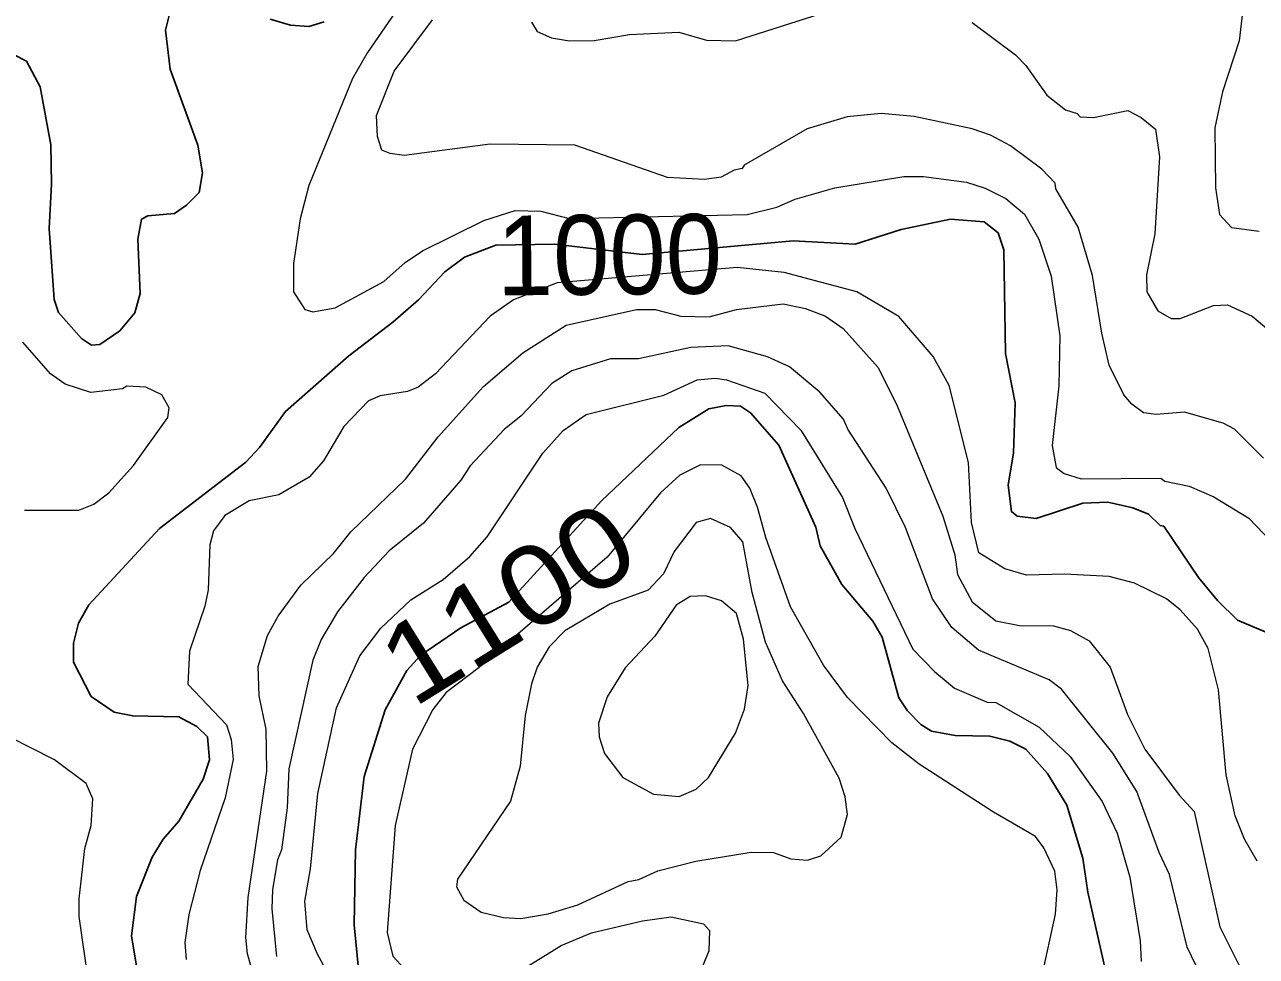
# Model space of a CAD drawing. Extents: x 598.3 to 623.2, y 6902.2 to 6930.1.
# Drawn here: x 603.723 to 604.96, y 6925.891 to 6926.827 of the extents above; entities that cross this region are included whole.
import ezdxf
from ezdxf.enums import TextEntityAlignment as Align

# ---------------------------------------------------------------- set-up
doc = ezdxf.new("R2010")
doc.units = 0
doc.header["$LTSCALE"] = 0.032
doc.layers.add('1', color=7, linetype='Continuous', lineweight=25)
doc.layers.add('2', color=7, linetype='Continuous', lineweight=13)
doc.layers.add('61', color=7, linetype='Continuous')

msp = doc.modelspace()

# ---------------------------------------------------------------- linework, layer by layer
at = {"layer": '1'}
for points in [[(603.8712, 6926.8467), (603.8647, 6926.8211), (603.8695, 6926.7819), (603.8974, 6926.7056), (603.9019, 6926.678), (603.8986, 6926.6583), (603.886, 6926.6455), (603.8738, 6926.637), (603.847, 6926.6346), (603.8406, 6926.6314), (603.8371, 6926.6113), (603.8395, 6926.5569), (603.8339, 6926.5375), (603.8191, 6926.5195), (603.799, 6926.5055), (603.7905, 6926.5051), (603.7805, 6926.5116), (603.7574, 6926.5377), (603.7529, 6926.5507), (603.7481, 6926.6221), (603.7505, 6926.6667), (603.7497, 6926.7061), (603.7391, 6926.7644), (603.7253, 6926.79), (603.7135, 6926.796)], [(604.0242, 6926.8295), (604.0088, 6926.8249), (603.9902, 6926.8262), (603.9699, 6926.8322)], [(603.8364, 6925.8776), (603.8307, 6925.9122), (603.8356, 6925.9517), (603.8513, 6925.9909), (603.8626, 6926.0091), (603.8781, 6926.0273), (603.9026, 6926.0694), (603.9091, 6926.0887), (603.9069, 6926.1118), (603.8962, 6926.1221), (603.8782, 6926.1319), (603.832, 6926.1328), (603.8132, 6926.1367), (603.7901, 6926.1524), (603.7726, 6926.1869), (603.7725, 6926.2059), (603.7776, 6926.2259), (603.7877, 6926.2442), (603.8588, 6926.3211), (603.9454, 6926.3876), (603.9593, 6926.4022), (603.9852, 6926.4385), (604.049, 6926.4943), (604.0932, 6926.5279), (604.1188, 6926.5504), (604.1453, 6926.5785), (604.165, 6926.5933), (604.1966, 6926.6054), (604.2558, 6926.6062), (604.3433, 6926.5961), (604.4951, 6926.6098), (604.5573, 6926.6064), (604.6032, 6926.6209), (604.6528, 6926.6313), (604.6868, 6926.6289), (604.7006, 6926.6178), (604.7065, 6926.6006), (604.7082, 6926.4967), (604.7178, 6926.4471), (604.7163, 6926.3969), (604.7107, 6926.3645), (604.7141, 6926.338), (604.7198, 6926.3334), (604.7389, 6926.3311), (604.7859, 6926.3464), (604.8108, 6926.3473), (604.8358, 6926.3416), (604.8516, 6926.3354), (604.8634, 6926.324), (604.867, 6926.3233), (604.902, 6926.2717), (604.9208, 6926.2487), (604.941, 6926.2289), (604.9753, 6926.2144)], [(604.6577, 6926.1133), (604.6338, 6926.1174), (604.623, 6926.1241), (604.6096, 6926.1381), (604.6009, 6926.1511), (604.5843, 6926.212), (604.5748, 6926.228), (604.5437, 6926.2649), (604.5222, 6926.3037), (604.5178, 6926.3224), (604.4807, 6926.4047), (604.4521, 6926.4372), (604.4419, 6926.4438), (604.4278, 6926.4443), (604.4104, 6926.4411), (604.3801, 6926.4223), (604.3024, 6926.3486), (604.2095, 6926.247), (604.1613, 6926.2214), (604.1212, 6926.1939), (604.1071, 6926.1785), (604.0855, 6926.139), (604.0643, 6926.0719), (604.0557, 6925.9983), (604.0543, 6925.9232), (604.059, 6925.8754)], [(604.8138, 6925.8536), (604.7908, 6925.9559), (604.7859, 6925.9899), (604.7698, 6926.0434), (604.7504, 6926.075), (604.7284, 6926.0995), (604.7125, 6926.1075), (604.6923, 6926.1126), (604.6577, 6926.1133)]]:
    msp.add_lwpolyline(points, dxfattribs=at)
at = {"layer": '2'}
for points in [[(604.664, 6926.9349), (604.7153, 6926.9307), (604.7538, 6926.9178), (604.7944, 6926.8883), (604.8088, 6926.8879), (604.8311, 6926.9018), (604.835, 6926.9094), (604.8402, 6926.9116), (604.8601, 6926.9315), (604.8831, 6926.9438), (604.9151, 6926.947), (604.9395, 6926.9293), (604.9476, 6926.9124), (604.9518, 6926.8877), (604.9428, 6926.8105), (604.9259, 6926.7592), (604.9181, 6926.7232), (604.9188, 6926.6628), (604.9231, 6926.6362), (604.9351, 6926.6232), (604.9626, 6926.6195)], [(604.1232, 6926.8795), (604.0676, 6926.7987), (604.0527, 6926.7727), (604.0087, 6926.6651), (603.9999, 6926.6318), (603.9934, 6926.5869), (603.9933, 6926.5586), (604.0047, 6926.5408), (604.0128, 6926.5383), (604.0353, 6926.5424), (604.0839, 6926.5687), (604.1053, 6926.5878), (604.1228, 6926.5996), (604.1845, 6926.6302), (604.216, 6926.6402), (604.2417, 6926.6395), (604.2699, 6926.6322), (604.4489, 6926.636), (604.4786, 6926.6436), (604.4968, 6926.6516), (604.5369, 6926.6629), (604.606, 6926.6742), (604.6259, 6926.6742), (604.6688, 6926.6686), (604.6878, 6926.6625), (604.7084, 6926.6523), (604.7273, 6926.6364), (604.7416, 6926.6114), (604.7541, 6926.5741), (604.7625, 6926.5144), (604.7615, 6926.4641), (604.7551, 6926.4043), (604.7591, 6926.3823), (604.767, 6926.3761), (604.7839, 6926.3708), (604.8641, 6926.3715), (604.8681, 6926.3684), (604.8925, 6926.3635), (604.9173, 6926.3527), (604.9523, 6926.3314), (605.0267, 6926.2538)], [(604.2321, 6926.8292), (604.2381, 6926.8198), (604.2522, 6926.8134), (604.2705, 6926.8103), (604.295, 6926.8106), (604.3307, 6926.8167), (604.38, 6926.819), (604.4081, 6926.8111), (604.437, 6926.8103), (604.5304, 6926.8403)], [(604.7578, 6926.6674), (604.7445, 6926.6815), (604.713, 6926.705), (604.6931, 6926.7158), (604.6745, 6926.722), (604.6164, 6926.7343), (604.5833, 6926.7374), (604.549, 6926.734), (604.509, 6926.722), (604.4459, 6926.6856), (604.4438, 6926.6822), (604.4356, 6926.6807), (604.4226, 6926.6735), (604.406, 6926.6711), (604.3689, 6926.6733), (604.2759, 6926.7058), (604.1906, 6926.7066), (604.1044, 6926.6954), (604.0902, 6926.6972), (604.0819, 6926.7008), (604.0775, 6926.7145), (604.0768, 6926.7354), (604.0944, 6926.7801), (604.1328, 6926.8315)], [(604.6745, 6926.8287), (604.7183, 6926.7965), (604.7286, 6926.7857), (604.7496, 6926.7558), (604.7682, 6926.7411), (604.7802, 6926.7374), (604.783, 6926.7342), (604.7963, 6926.7334), (604.831, 6926.7406), (604.8444, 6926.7334), (604.8587, 6926.7219), (604.8627, 6926.694), (604.8579, 6926.6168), (604.8498, 6926.5757), (604.8499, 6926.5586)], [(604.9672, 6926.3917), (604.938, 6926.4208), (604.9265, 6926.4266), (604.8878, 6926.4378), (604.8593, 6926.4355), (604.8466, 6926.4369), (604.8348, 6926.4457), (604.827, 6926.4552), (604.8123, 6926.485), (604.8047, 6926.517), (604.7955, 6926.575), (604.7809, 6926.6235), (604.7586, 6926.6617), (604.7578, 6926.6674)], [(604.9607, 6925.987), (604.948, 6926.0092), (604.9388, 6926.0326), (604.9298, 6926.0738), (604.9218, 6926.1589), (604.9114, 6926.2005), (604.901, 6926.2199), (604.8833, 6926.2392), (604.8698, 6926.2502), (604.8375, 6926.266), (604.8121, 6926.2727), (604.7675, 6926.2751), (604.7291, 6926.274), (604.7076, 6926.2803), (604.6813, 6926.2964), (604.6741, 6926.327), (604.6709, 6926.3872), (604.6516, 6926.4644), (604.6355, 6926.4935), (604.601, 6926.5338), (604.5587, 6926.5584), (604.4859, 6926.578), (604.4386, 6926.5828), (604.2579, 6926.5674), (604.2142, 6926.5503), (604.1909, 6926.5342), (604.136, 6926.4761), (604.1186, 6926.4628), (604.1079, 6926.4586), (604.0803, 6926.4541), (604.0686, 6926.4492), (604.0437, 6926.4233), (604.0236, 6926.389), (604.0089, 6926.3726), (603.9786, 6926.3548), (603.9487, 6926.3488), (603.9244, 6926.3341), (603.9129, 6926.3185), (603.9093, 6926.3046), (603.9076, 6926.2593), (603.9044, 6926.2431), (603.889, 6926.1978), (603.8874, 6926.1646), (603.9262, 6926.1238), (603.9309, 6926.109), (603.9326, 6926.089), (603.9248, 6926.0507), (603.8995, 6925.9776), (603.8881, 6925.9336), (603.8842, 6925.9054), (603.8857, 6925.8885)], [(604.8499, 6926.5586), (604.861, 6926.5393), (604.8744, 6926.5318), (604.8836, 6926.5318), (604.917, 6926.5447), (604.9309, 6926.5456), (604.9559, 6926.5342), (604.9724, 6926.5201)], [(603.9539, 6925.8702), (603.947, 6925.8941), (603.9456, 6925.9103), (603.9479, 6925.9505), (603.9666, 6926.0775), (603.9658, 6926.1197), (603.9587, 6926.1531), (603.9577, 6926.1823), (603.9673, 6926.2134), (603.9779, 6926.2329), (604.0008, 6926.264), (604.0334, 6926.2959), (604.051, 6926.3175), (604.1057, 6926.3705), (604.1384, 6926.413), (604.1839, 6926.4633), (604.2237, 6926.4974), (604.2672, 6926.5249), (604.3377, 6926.5407), (604.3563, 6926.5407), (604.3821, 6926.5341), (604.4106, 6926.5335), (604.4381, 6926.5407), (604.4849, 6926.5464), (604.5072, 6926.5416), (604.5274, 6926.534), (604.5451, 6926.5216), (604.5802, 6926.4824), (604.5994, 6926.4441), (604.6451, 6926.3333), (604.6572, 6926.2944), (604.6598, 6926.2747), (604.6747, 6926.2472), (604.6985, 6926.2283), (604.7222, 6926.2237), (604.7562, 6926.2234), (604.7732, 6926.2184), (604.7922, 6926.2081), (604.8133, 6926.1816), (604.8306, 6926.1341), (604.8479, 6926.0994), (604.8823, 6926.0533), (604.8976, 6926.0369), (604.9233, 6925.9212), (604.9435, 6925.881)], [(603.7233, 6926.3392), (603.7777, 6926.3393), (603.7929, 6926.3454), (603.808, 6926.3569), (603.8327, 6926.3841), (603.8671, 6926.4324), (603.8686, 6926.4421), (603.8612, 6926.455), (603.8452, 6926.4629), (603.8261, 6926.4638), (603.8218, 6926.4612), (603.7897, 6926.4574), (603.764, 6926.4659), (603.7495, 6926.4761), (603.7216, 6926.5081)], [(604.9039, 6925.8731), (604.8904, 6925.9006), (604.8727, 6925.9735), (604.8625, 6925.9957), (604.84, 6926.0569), (604.8158, 6926.0955), (604.7644, 6926.1598), (604.7518, 6926.1691), (604.6809, 6926.1989), (604.6541, 6926.2215), (604.6348, 6926.2504), (604.6078, 6926.3219), (604.5882, 6926.3613), (604.5497, 6926.4207), (604.5454, 6926.4306), (604.5217, 6926.4577), (604.4912, 6926.4832), (604.4693, 6926.4933), (604.4298, 6926.5044), (604.3923, 6926.5026), (604.3397, 6926.4912), (604.3115, 6926.4913), (604.2727, 6926.4791), (604.2528, 6926.4666), (604.2218, 6926.434), (604.2048, 6926.4202), (604.1708, 6926.3838), (604.1614, 6926.3693), (604.1239, 6926.3263), (604.0895, 6926.2984), (604.0642, 6926.2716), (604.0376, 6926.2374), (604.0212, 6926.2094), (604.0127, 6926.1889), (603.9886, 6926.0796), (603.987, 6926.0407), (603.9812, 6925.9984), (603.9772, 6925.9884), (603.9722, 6925.9586), (603.9716, 6925.9391), (603.9764, 6925.8913)], [(604.0361, 6925.8594), (604.0173, 6925.8937), (604.007, 6925.918), (604.0048, 6925.9468), (604.0104, 6925.9792), (604.0176, 6926.055), (604.0364, 6926.1411), (604.06, 6926.1932), (604.0809, 6926.2209), (604.1111, 6926.2493), (604.1436, 6926.2699), (604.1705, 6926.2927), (604.1878, 6926.3127), (604.2435, 6926.3966), (604.264, 6926.4194), (604.287, 6926.4353), (604.3652, 6926.4549), (604.3985, 6926.4702), (604.4165, 6926.4718), (604.4281, 6926.4702), (604.4664, 6926.4567), (604.5027, 6926.4198), (604.5443, 6926.3519), (604.5567, 6926.3208), (604.615, 6926.1999), (604.6369, 6926.1773), (604.6569, 6926.1607), (604.6898, 6926.1465), (604.6984, 6926.1464), (604.742, 6926.1215), (604.7729, 6926.0921), (604.8053, 6926.0469), (604.8202, 6926.0151), (604.8328, 6925.9711), (604.8434, 6925.9072), (604.8442, 6925.8864)], [(604.7447, 6925.8709), (604.7584, 6925.9339), (604.76, 6925.9583), (604.7576, 6925.977), (604.7467, 6926.0005), (604.7383, 6926.0117), (604.6959, 6926.0361), (604.6215, 6926.0843), (604.5941, 6926.1057), (604.5494, 6926.1513), (604.5255, 6926.1838), (604.4923, 6926.2423), (604.4674, 6926.3118), (604.4593, 6926.3425), (604.4514, 6926.3613), (604.4428, 6926.3738), (604.4232, 6926.3844), (604.4019, 6926.3848), (604.381, 6926.3745), (604.3616, 6926.3567), (604.3083, 6926.2922), (604.1797, 6926.1814), (604.1467, 6926.1563), (604.1331, 6926.1394), (604.1128, 6926.0996), (604.0954, 6926.0229), (604.0874, 6925.9156), (604.093, 6925.8918), (604.1164, 6925.8664)], [(603.7883, 6925.8616), (603.7781, 6925.9314), (603.778, 6925.9492), (603.7837, 6925.9997), (603.7903, 6926.0229), (603.7917, 6926.0495), (603.7851, 6926.0649), (603.7533, 6926.0888), (603.6846, 6926.1235)], [(604.1926, 6925.8596), (604.2621, 6925.9024), (604.2924, 6925.915), (604.3437, 6925.9271), (604.3725, 6925.9311), (604.4048, 6925.924), (604.411, 6925.9173), (604.4102, 6925.8972), (604.3988, 6925.8689)]]:
    msp.add_lwpolyline(points, dxfattribs=at)
for points in [[(604.5432, 6926.0112), (604.5495, 6926.0339), (604.5471, 6926.0516), (604.541, 6926.0703), (604.5052, 6926.1354), (604.4841, 6926.1681), (604.4672, 6926.2067), (604.4537, 6926.2566), (604.4444, 6926.3077), (604.4321, 6926.3221), (604.4121, 6926.3309), (604.3976, 6926.327), (604.3756, 6926.2979), (604.3648, 6926.2753), (604.3495, 6926.2591), (604.311, 6926.245), (604.2657, 6926.2181), (604.2499, 6926.2021), (604.2379, 6926.1816), (604.2321, 6926.165), (604.2258, 6926.1333), (604.2208, 6926.0825), (604.2111, 6926.0472), (604.1578, 6925.9689), (604.157, 6925.9614), (604.1644, 6925.948), (604.1817, 6925.936), (604.2042, 6925.9304), (604.2214, 6925.9296), (604.2491, 6925.9341), (604.2786, 6925.9431), (604.3293, 6925.9667), (604.34, 6925.9687), (604.3591, 6925.9774), (604.3971, 6925.987), (604.4527, 6925.996), (604.4752, 6925.9958), (604.4926, 6925.9895), (604.5093, 6925.9879), (604.5228, 6925.9923)], [(604.3976, 6926.0594), (604.41, 6926.0711), (604.4372, 6926.1154), (604.446, 6926.1395), (604.4499, 6926.1635), (604.4451, 6926.2099), (604.4381, 6926.2355), (604.4229, 6926.2485), (604.407, 6926.2533), (604.3914, 6926.2526), (604.3776, 6926.244), (604.3559, 6926.2128), (604.3263, 6926.1811), (604.3081, 6926.1519), (604.2994, 6926.1255), (604.3002, 6926.112), (604.3056, 6926.0951), (604.3238, 6926.0711), (604.3547, 6926.0544), (604.3804, 6926.0518)]]:
    msp.add_lwpolyline(points, close=True, dxfattribs=at)

# ---------------------------------------------------------------- texts
at = {"layer": '61'}
for s, rotation, width, p in [('1000', 0.494, 0.95, (604.3108, 6926.5558)), ('1100', 31.866, 1.15, (604.2294, 6926.2123))]:
    msp.add_text(s, height=0.08, rotation=rotation, dxfattribs=dict(at, width=width)).set_placement(p, align=Align.CENTER)

doc.saveas('drawing.dxf')
